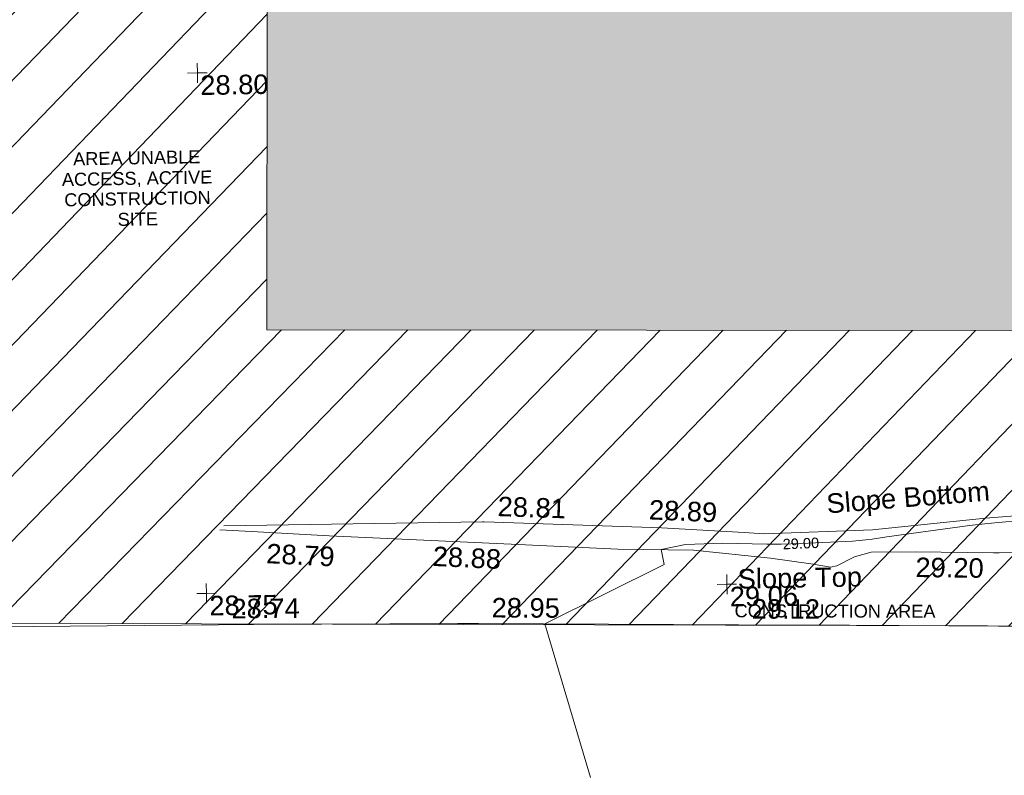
# Model space of a CAD drawing. Header units: millimetres. Extents: x -287732 to 520720, y -88450 to 287754.
# Tile 257 of 383: x 12275 to 31192, y 121378 to 135894. Entities that reach past the tile are written whole.
import ezdxf

# ---------------------------------------------------------------- set-up
doc = ezdxf.new("R2010")
doc.units = ezdxf.units.MM
for name, pattern in [('IMPORT-HIDDEN2 _3_', [4762.5, 3175, -1587.5]), ('IMPORT-UG_DRAINAGE_UNIDENTIFIED_QLB2 _2_', [2700, 1500, -300.0000000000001, 0, -250, 150, -300.0000000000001, 0, -200]), ('IMPORT-UG_ELEC_STREET LIGHTING_QLB2 _2_', [2700, 1500, -300.0000000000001, 0, -250, 150, -300.0000000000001, 0, -200])]:
    doc.linetypes.add(name, pattern=pattern)
for name, color, linetype, lineweight, true_color in [('00_UAV_FENCE', 7, 'Continuous', 9, 0x264c2f), ('00_UAV_LEVEL_SPOT', 7, 'Continuous', 9, 0x666666), ('00_UAV_SLOPE_BOTTOM', 30, 'Continuous', 9, 0xff7f00), ('00_UAV_SLOPE_TOP', 40, 'Continuous', 9, 0xffbf00), ('01_DTM_CONTOUR_MNR', 7, 'Continuous', 9, 0xa5a552), ('01_DTM_CONTOUR_MNR_LABELS', 7, 'Continuous', 9, 0xa5a552), ('12333-PUM-2D-U-0001-C01 - Rev2_REVIT IMPORT_dwg', 7, 'Continuous', 9, 0x767676), ('A_RHA_Line', 7, 'Continuous', 9, 0x00a600), ('PUM-CHAMBER EXTENTS', 6, 'IMPORT-HIDDEN2 _3_', 9, 0xff00ff), ('PUM-UNABLE TO SURVEY', 190, 'Continuous', 9, 0x7f00ff), ('PUM-UNIDENTIFIED-QLB2', 150, 'IMPORT-UG_DRAINAGE_UNIDENTIFIED_QLB2 _2_', 9, 0x007fff)]:
    doc.layers.add(name, color=color, linetype=linetype, lineweight=lineweight, true_color=true_color)
doc.layers.add('A_RHA_Detail', color=7, linetype='Continuous', lineweight=9)
doc.styles.add('Arial_1', font='arial.ttf', dxfattribs={"height": 250})
doc.styles.add('Swis721 Lt BT_1', font='swissl.ttf', dxfattribs={"height": 200})
doc.styles.add('Swis721 Lt BT_2', font='swissl.ttf', dxfattribs={"height": 375})

# ---------------------------------------------------------------- blocks, each defined once
blk = doc.blocks.new('12333-PUM-2D-U-0001-C01 - Rev2_REVIT IMPORT_dwg_UAV-2077255-Site Location Plan Proposed')
at = {"layer": '00_UAV_LEVEL_SPOT', "color": 254, "true_color": 0xcccccc, "flags": 128}
for points in [[(0, -500.0000000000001), (0, 0), (-500.0000000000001, 0)], [(500.0000000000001, 0), (0, 0), (0, 500.0000000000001)]]:
    blk.add_lwpolyline(points, dxfattribs=at)
blk = doc.blocks.new('12333-PUM-2D-U-0001-C01 - Rev2_REVIT IMPORT_dwg_MGS62954_T2_Galway_ITM_3d_Rev1-2077680-Site Location Plan Proposed')
at = {"layer": '00_UAV_FENCE', "color": 254, "true_color": 0xcccccc, "flags": 128}
blk.add_lwpolyline([(533915226.1446231, 725679431.2554977), (533920221.9986087, 725679392.4953657), (533920892.0885, 725679387.2965002), (533924817.0885, 725679335.2965001), (533925217.0994391, 725679326.632963), (533930212.7308877, 725679218.4363209), (533932343.0885, 725679172.2965002), (533935206.6221311, 725679102.9128728), (533936759.0885, 725679065.2965001)], dxfattribs=at)
at = {"layer": '00_UAV_SLOPE_BOTTOM', "color": 254, "true_color": 0xcccccc, "flags": 128}
for points in [[(533920358.0885001, 725681288.2965001), (533925327.0885, 725681281.2965001), (533925357.7589893, 725681279.7250284), (533928762.0885, 725681105.2965002), (533930348.1527898, 725680987.8848479), (533930734.854, 725680959.2585)], [(533930734.854, 725680959.2585), (533932816.8540001, 725680997.2585002), (533934987.8540001, 725681185.2585), (533935724.4635134, 725681230.8296767)]]:
    blk.add_lwpolyline(points, dxfattribs=at)
at = {"layer": '00_UAV_SLOPE_TOP', "color": 254, "true_color": 0xcccccc, "flags": 128}
for points in [[(533930845.8540002, 725680488.2585001), (533929373.0885, 725680668.2965001), (533927916.0885, 725680709.2965002), (533925872.1692636, 725680839.461301), (533922373.0885001, 725681062.2965002), (533920884.0263966, 725681170.1789787), (533920275.0885001, 725681214.2965002)], [(533936434.8540001, 725680503.2585), (533935241.8540001, 725680512.2585001), (533935134.4742579, 725680515.3815496), (533933625.8540002, 725680559.2585001), (533932784.8540002, 725680567.2585), (533932460.8540001, 725680482.2585), (533932118.8540002, 725680319.2585), (533931993.8540001, 725680296.2585001), (533931662.8540002, 725680355.2585001), (533930845.8540002, 725680488.2585001)]]:
    blk.add_lwpolyline(points, dxfattribs=at)
at = {"layer": '01_DTM_CONTOUR_MNR', "color": 254, "true_color": 0xcccccc, "flags": 128}
blk.add_lwpolyline([(533927314.5991566, 725676331.2239511), (533926490, 725679300), (533928804.957951, 725680401.6662344), (533928750, 725680690.0000002), (533929219.0419468, 725680778.8877763), (533929928.7488725, 725680789.1449802), (533930781.7554648, 725680757.2910966), (533931053.8416921, 725680751.0698761), (533931435.5721198, 725680760.0707127), (533932427.5210972, 725680783.4599158), (533932685.2022473, 725680805.2921349), (533932803.0437711, 725680817.7205387), (533933087.0086634, 725680854.958257), (533934680.061018, 725681046.4253246), (533935030.2001251, 725681080.6556598), (533935861.1973006, 725681139.7068527)], dxfattribs=at)
at = {"xscale": 0.375, "yscale": 0.375, "zscale": 0.375}
for p in [(533920000.0000001, 725690000.0000001), (533920000.0000001, 725680000), (533930000.0000001, 725680000)]:
    blk.add_blockref('12333-PUM-2D-U-0001-C01 - Rev2_REVIT IMPORT_dwg_UAV-2077255-Site Location Plan Proposed', p, dxfattribs=at)
at = {"layer": '00_UAV_FENCE', "color": 251, "true_color": 0x666666, "char_height": 375, "width": 1495.902363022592, "attachment_point": 1, "line_spacing_factor": 1.005061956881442, "style": 'Swis721 Lt BT_2'}
for s, insert, rotation in [('28.74', (533920476.7245023, 725679885.3108319), 359.45190415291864), ('28.95', (533925477.7641174, 725679816.3331672), 358.7592675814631), ('29.12', (533930473.3955657, 725679708.1365253), 358.75926758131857)]:
    blk.add_mtext(s, dxfattribs=dict(at, insert=insert, rotation=rotation))
at = {"layer": '00_UAV_LEVEL_SPOT', "char_height": 375, "width": 1495.902363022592, "attachment_point": 1, "line_spacing_factor": 1.005061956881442, "style": 'Swis721 Lt BT_2'}
for s, insert in [('28.80', (533920051.8765643, 725689949.1441547)), ('28.75', (533920051.8765643, 725679949.1441548)), ('29.06', (533930051.8765643, 725679949.1441548))]:
    blk.add_mtext(s, dxfattribs=dict(at, insert=insert))
at = {"layer": '00_UAV_SLOPE_BOTTOM', "color": 251, "true_color": 0x666666, "char_height": 375, "attachment_point": 1, "line_spacing_factor": 1.005061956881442, "style": 'Swis721 Lt BT_2'}
for s, insert, width, rotation in [('28.81', (533925632.7724453, 725681761.5133258), 1495.902363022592, 357.0668859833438), ('Slope Bottom', (533931928.5123704, 725681701.219851), 3685.143599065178, 3.533198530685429), ('28.89', (533928540.4762566, 725681647.5795925), 1495.902363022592, 356.54969717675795)]:
    blk.add_mtext(s, dxfattribs=dict(at, insert=insert, width=width, rotation=rotation))
at = {"layer": '00_UAV_SLOPE_TOP', "color": 251, "true_color": 0x666666, "char_height": 375, "width": 1495.902363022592, "attachment_point": 1, "line_spacing_factor": 1.005061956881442, "style": 'Swis721 Lt BT_2'}
for s, insert, rotation in [('28.79', (533921177.5251281, 725680934.7173886), 356.16946886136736), ('28.88', (533924373.1082453, 725680825.8121676), 356.35610063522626), ('29.20', (533933634.7417256, 725680450.0593331), 358.33407009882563)]:
    blk.add_mtext(s, dxfattribs=dict(at, insert=insert, rotation=rotation))
at = {"layer": '00_UAV_SLOPE_TOP', "color": 251, "true_color": 0x666666, "insert": (533930208.8555797, 725680287.4657633), "char_height": 375, "width": 2763.857699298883, "attachment_point": 1, "line_spacing_factor": 1.005061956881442, "style": 'Swis721 Lt BT_2'}
blk.add_mtext('Slope Top', dxfattribs=at)
at = {"layer": '01_DTM_CONTOUR_MNR_LABELS', "color": 251, "true_color": 0x666666, "insert": (533931433.1796955, 725680859.5357488), "char_height": 200, "width": 797.8007824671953, "attachment_point": 2, "rotation": 1.37786510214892, "line_spacing_factor": 1.005061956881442, "style": 'Swis721 Lt BT_1'}
blk.add_mtext('29.00', dxfattribs=at)
blk = doc.blocks.new('12333-PUM-2D-U-0001-C01 - Rev2_REVIT IMPORT_dwg-1620468-Site Location Plan Proposed')
at = {"layer": 'PUM-CHAMBER EXTENTS', "true_color": 0xfff4d4}
h = blk.add_hatch(dxfattribs=at)
h.set_pattern_fill('FP_14', style=0, pattern_type=2)
h.set_pattern_definition([(45, (-533641079.65, -725615854.3560001), (-618.7184335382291, 618.7184335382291), [])])
h.paths.add_polyline_path([(351699.7223387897, 60394.56140982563), (351708.9931529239, 60906.25732130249), (352393.2163071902, 60898.13015708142), (353041.6677554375, 66223.39089351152), (353206.9931679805, 73966.25732118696), (353982.8594361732, 73952.71452510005), (354317.3501528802, 76699.64382133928), (358888.3501528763, 76111.64382135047), (361222.350152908, 86809.64382132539), (361563.3501529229, 88895.64382133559), (363078.3501529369, 90435.64382137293), (363904.3501529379, 101867.6438212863), (365385.1266995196, 110525.3932341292), (365230.9820148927, 110551.7047199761), (365498.4008083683, 111226.8875165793), (365470.0968050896, 111952.5482150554), (365624.7061381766, 111926.1574136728), (366051.3501529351, 114420.6438213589), (364898.3501528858, 114331.6438213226), (360524.3501529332, 111561.643821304), (356416.7002318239, 111258.678218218), (357929.2858412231, 111182.0907012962), (360544.5530249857, 111349.5624075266), (360546.5568067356, 111049.5690885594), (355314.0187962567, 111014.6190039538), (355309.6134037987, 111177.0234435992), (355277.3501528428, 111174.6438213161), (352644.3501529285, 114141.6438213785), (338239.8330883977, 112460.2766464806), (329804.3501528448, 111555.6438213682), (319532.3501528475, 110592.6438213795), (310517.3501528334, 109863.6438213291), (302620.3501528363, 109581.6438213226), (295825.3501529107, 109566.6438213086), (279813.350152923, 106549.6438213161), (276140.8366145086, 103581.1872824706), (276061.814112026, 103425.8629484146), (271406.8224872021, 105468.1551963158), (271509.3894614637, 105701.9358727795), (267649.3501529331, 107463.6438213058), (260223.350152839, 100640.6438213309), (259796.3501529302, 72682.64382134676), (269496.3501528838, 64316.64382130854), (273776.3501529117, 63665.64382135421), (309011.3501528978, 62955.64382139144), (311037.3501528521, 62074.6438213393), (338250.4136490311, 60841.37633496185), (351699.5658924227, 60394.56660730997)])
h.paths.add_polyline_path([(268358.9909750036, 65556.86419187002), (264596.4920611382, 69167.41490751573), (264804.2082447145, 69383.87273540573), (266581.5988270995, 67470.36930634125), (268566.7072650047, 65773.32227584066), (268393.5501527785, 65592.87780161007)])
h.paths.add_polyline_path([(332379.8871528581, 67575.85382149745), (302320.8871528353, 68122.85382142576), (302332.4158496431, 68783.33241919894), (280169.8095181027, 69186.63780598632), (280330.3604934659, 78384.59702432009), (275960.0958838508, 78464.13017966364), (276108.0612945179, 86595.19465455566), (280450.151176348, 86519.40319374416), (280756.2778082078, 103341.6855813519), (302910.5740271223, 102938.5317815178), (302920.972094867, 103534.2366836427), (310787.9439886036, 103391.077438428), (310815.0515439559, 104880.7045066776), (318228.828162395, 104745.7919744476), (318301.0448391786, 108714.2766025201), (322633.8020448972, 108635.4310593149), (322539.6341878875, 103240.5581443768), (349750.1643799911, 102745.3933022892), (349310.9351529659, 74176.4228213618), (332506.0083566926, 74506.52523825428), (332420.0679097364, 69783.88557772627)])
h.paths.add_polyline_path([(262373.7501529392, 72788.24382127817), (262335.6501529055, 75226.64382126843), (265345.5501529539, 75226.64382127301), (265383.6501528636, 72864.44382129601), (265304.282726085, 72862.43451935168)])
h.paths.add_polyline_path([(261383.1501529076, 75912.44382133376), (261459.3501528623, 80789.24382130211), (267517.2501529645, 80713.04382131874), (267441.0501529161, 75836.24382126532), (261504.349508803, 75910.91930113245)])
h.paths.add_polyline_path([(302573.8228673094, 78329.5292630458), (302592.4407276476, 78963.90062831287), (306343.567266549, 78898.43991812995), (306598.9518629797, 91613.856582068), (302817.47857218, 91689.80612071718), (302824.7189976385, 92271.11380375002), (296640.3411529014, 92395.32482125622), (296360.3411528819, 78454.32482147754), (302538.3452618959, 78330.24181806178)])
h.paths.add_polyline_path([(261840.3501529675, 80865.44382132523), (261687.9501528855, 92981.24382128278), (264050.1501528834, 92981.2438213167), (264202.5501529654, 80865.44382135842), (262112.9041611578, 80865.44382132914)])
h.paths.add_polyline_path([(274664.4282881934, 104261.9875886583), (272430.0401462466, 105281.7542374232), (273799.1437452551, 104582.3695657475), (274486.1144024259, 104328.01044291)])
h.paths.add_polyline_path([(315481.3501528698, 115683.6438212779), (326437.1652111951, 116343.5766866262), (364189.3501528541, 120948.6438212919), (366744.3501529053, 124721.6438213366), (363517.3501528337, 126053.6438213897), (359872.3501529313, 126432.6438213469), (352849.3501528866, 126181.6438212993), (339104.3501528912, 124625.6438213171), (335451.3501528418, 124514.6438212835), (325145.3501528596, 123235.643821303), (319635.3501528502, 122976.6438213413), (314446.3501528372, 122493.6438213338), (313566.3501528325, 118980.6438212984), (313763.6326656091, 118640.9882366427)])
h.paths.add_polyline_path([(322305.0501529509, 119194.0438212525), (322152.6501528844, 121403.8438213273), (326724.6501528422, 121784.8438212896), (326877.0501529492, 119498.8438213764), (323355.1979920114, 119264.0536772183)])
h.paths.add_polyline_path([(328629.650152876, 120870.4438213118), (328477.2501528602, 122089.6438212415), (329810.7501529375, 122242.0438213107), (329963.150152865, 121022.843821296), (328841.381541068, 120894.6416942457)])
h.paths.add_polyline_path([(317352.0501529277, 121480.0438213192), (317352.0501529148, 121861.0438213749), (317618.7501529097, 121856.3885555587), (317618.7501529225, 121480.0438212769), (317362.3608134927, 121480.0438213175)])
h.paths.add_polyline_path([(331601.450152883, 122089.6438213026), (331144.2501529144, 122242.0438212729), (331258.5501528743, 122623.0438212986), (331715.7501528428, 122470.6438213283), (331644.5503212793, 122233.3110493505)])
at = {"layer": 'PUM-UNABLE TO SURVEY', "color": 7, "true_color": 0xfff4d4, "flags": 128}
blk.add_lwpolyline([(351699.7223387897, 60394.56140982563), (337339.3501528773, 60871.64382135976), (311037.3501528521, 62074.6438213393), (309011.3501528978, 62955.64382139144), (273776.3501529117, 63665.64382135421), (269496.3501528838, 64316.64382130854), (259796.3501529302, 72682.64382134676), (260223.350152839, 100640.6438213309), (267649.350152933, 107463.6438213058), (271509.3894614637, 105701.9358727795)], dxfattribs=at)
blk.add_blockref('12333-PUM-2D-U-0001-C01 - Rev2_REVIT IMPORT_dwg_MGS62954_T2_Galway_ITM_3d_Rev1-2077680-Site Location Plan Proposed', (-533641079.6498471, -725615854.3561786))
at = {"layer": 'PUM-UNABLE TO SURVEY', "color": 51, "true_color": 0xffff7f, "insert": (277726.7066630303, 72660.62330419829), "char_height": 250, "width": 3428.043514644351, "attachment_point": 2, "line_spacing_factor": 0.9417779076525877, "style": 'Arial_1'}
blk.add_mtext('AREA UNABLE\\PACCESS, ACTIVE\\PCONSTRUCTION\\PSITE', dxfattribs=at)
at = {"layer": 'PUM-UNIDENTIFIED-QLB2', "insert": (290991.4017308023, 63720.43613501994), "char_height": 250, "width": 4603.372719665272, "attachment_point": 2, "rotation": 358.8456222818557, "line_spacing_factor": 0.9417779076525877, "style": 'Arial_1'}
blk.add_mtext('CONSTRUCTION AREA', dxfattribs=at)

msp = doc.modelspace()

# ---------------------------------------------------------------- hatches: boundary and pattern name
at = {"layer": 'A_RHA_Detail', "true_color": 0xc0c0c0}
h = msp.add_hatch(color=9, dxfattribs=at)
h.paths.add_polyline_path([(-80880.60083809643, -68502.79057078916), (-80400.865924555, -68483.41509113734), (-80400.865924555, -62984.64684185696), (-24474.85765177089, -63009.32043784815), (-24456.14471271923, -50840.30023858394), (-36622.55041039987, -50831.65104353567), (-36622.55041039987, -44228.57792613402), (-50959.0526582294, -44218.38599194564), (-50959.0526582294, -42573.78171514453), (-54563.9325804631, -42571.21897729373), (-54565.69773352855, -45054.17447474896), (-92408.82109321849, -45027.27149621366), (-92411.78875845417, -49201.74309222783), (-100061.9988811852, -49201.74309222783), (-100052.2214449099, -64852.82557838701), (-86120.90825229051, -64852.82557838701), (-86092.1662649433, -62957.90041523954), (-84861.10047608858, -62957.90041523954), (-84854.79052929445, -68240.109737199), (-80870.60226892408, -68240.10973722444)])
h.paths.add_polyline_path([(-137238.9269902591, -68461.9384092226), (-132719.7426408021, -68433.0633692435), (-132847.0731201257, -62850.04282283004), (-130454.6837966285, -62916.63108078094), (-130498.2830220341, -61355.85393642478), (-117581.136331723, -61423.42893438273), (-117492.3908565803, -49183.91309190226), (-125136.5200282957, -49178.47881952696), (-125133.572703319, -45032.61887136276), (-163007.1824077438, -45005.6942194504), (-163007.1824076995, -44090.2963411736), (-163123.8521269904, -44090.21339942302), (-163122.6389897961, -42383.75184302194), (-166563.8543419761, -42383.75184298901), (-166565.034908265, -44044.39824208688), (-193158.4656786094, -44025.49275805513), (-193195.152889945, -62863.65652504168), (-137269.7106414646, -62916.63108078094), (-137254.3708868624, -65679.90523788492)])
h.paths.add_polyline_path([(120310.9497607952, -32334.28230164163), (120312.4652266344, -31610.73011961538), (133451.2244789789, -31638.24899384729), (133469.2230092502, -19717.98315780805), (121295.7536929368, -19692.48606430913), (121319.8434528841, -8190.941560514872), (112277.0825930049, -8172.001674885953), (112263.1770823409, -14811.1234547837), (78285.85310969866, -14739.95861438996), (78292.82277619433, -8167.077575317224), (75241.99098605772, -8160.673431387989), (69355.76844233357, -8152.931592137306), (69353.6659720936, -9156.74635762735), (68372.60878945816, -9154.691552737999), (68372.60878945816, -13705.52853215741), (69333.7233474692, -13707.54156770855), (69325.07112547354, -16249.53369228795), (66623.4489111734, -16249.53369228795), (66619.79243935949, -17995.29925530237), (65989.07757494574, -17995.2992552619), (65985.44262772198, -19730.78799483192), (57152.23993377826, -19712.28702421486), (57127.42535098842, -31559.89463417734), (70277.87165424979, -31587.43801817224), (70277.87165431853, -32271.7414715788), (78263.96947909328, -32285.12944888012), (78266.62661740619, -31019.79372153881), (112335.8856506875, -31091.15111860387), (112335.8856506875, -32317.57330553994), (119781.4233959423, -32333.17321913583)])
h.paths.add_polyline_path([(7503.717409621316, -1791.439263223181), (15482.43097392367, -674.0213231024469), (15484.0826588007, 148.1327206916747), (56188.28042539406, 205.5276654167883), (56155.84326007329, 14338.3166313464), (18016.62665935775, 14236.48149539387), (17967.9025208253, 34313.18372071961), (21727.10644863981, 34324.0692624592), (21708.90974962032, 40608.10218321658), (18009.66447159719, 40608.10218321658), (17995.54603706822, 45483.75063442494), (9770.084204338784, 45420.6329473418), (3966.213879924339, 45446.76585222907), (3984.771235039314, 14176.56786832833), (1023.062455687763, 14176.56786837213), (-276.5134647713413, 14190.52623461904), (-231.6790044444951, 5968.135265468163), (-226.4491536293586, 193.7444677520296), (553.0869992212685, 183.4716499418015), (7477.609307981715, 143.2867586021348), (7488.638446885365, -674.0213231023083)])
h.paths.add_polyline_path([(77755.59663317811, 53.47451145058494), (77729.51881611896, 1699.844979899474), (94464.47132486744, 1659.976083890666), (94606.37913471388, 17991.390236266), (88810.4190114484, 18015.03260816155), (88799.89418497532, 14436.74271609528), (69413.88950349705, 14457.8773889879), (69377.35724448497, 99.62816357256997), (75241.99098605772, 67.32134432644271)])
h.paths.add_polyline_path([(61252.12079701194, 46453.95617366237), (105774.7348988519, 46472.68783506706), (105768.2642198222, 61852.61234306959), (92285.13876309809, 61852.61234306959), (92308.59670399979, 65784.30757140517), (96107.4668000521, 65767.60445243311), (96059.68081117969, 75209.20847378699), (101084.8427276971, 75071.88872764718), (104988.0046543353, 74765.36560406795), (108403.6894220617, 74363.8408943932), (112009.2703903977, 73787.25420861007), (115645.3524815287, 73049.69667206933), (116890.8108051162, 72761.69136252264), (120208.9929833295, 71893.18353872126), (120865.241739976, 71703.68484519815), (124135.6329506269, 70669.67317906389), (127435.6253142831, 69480.50055823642), (127820.4368670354, 69394.93141813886), (128274.3081769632, 69331.69585753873), (128731.8791144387, 69306.66104516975), (129189.9401488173, 69320.00258290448), (129645.2782985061, 69371.62688826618), (130094.6997111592, 69461.17185603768), (130535.0520071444, 69588.00939074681), (130963.246434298, 69751.24981927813), (131376.2795165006, 69949.74812590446), (131771.2541232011, 70182.11198903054), (132162.5575600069, 70460.5404660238), (132496.0921583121, 70741.69081113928), (132820.871367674, 71064.98072578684), (133117.4593294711, 71414.31364272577), (133383.77568926, 71787.23923950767), (133616.5473239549, 72178.5372844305), (133817.1647262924, 72590.54524898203), (133982.6025969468, 73017.89547513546), (134111.7005086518, 73457.59040801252), (134203.5529320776, 73906.54590458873), (134257.5155883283, 74361.61286216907), (134272.5462649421, 74819.5993153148), (134250.5259875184, 75277.29281745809), (134189.6227572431, 75731.48297747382), (134090.9274700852, 76178.98397757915), (133955.1324028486, 76616.65691993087), (133783.1900598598, 77041.43184345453), (133576.3064937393, 77450.32925647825), (133335.932843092, 77840.48103920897), (133063.7551572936, 78209.15055532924), (132761.6825665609, 78553.75185442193), (132431.8338935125, 78871.8678050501), (132076.5227905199, 79161.26705197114), (131698.2415080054, 79419.91966861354), (131299.6434187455, 79646.01139197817), (131093.5942456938, 79746.34209763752), (132146.0467355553, 83110.22226145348), (122787.7632953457, 86282.54285518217), (121604.3555412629, 82800.3591886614), (117095.9864227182, 83870.84033785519), (116841.9598400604, 83526.35449572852), (116120.5435466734, 91221.93611972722), (110237.7341284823, 91274.27491021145), (110194.3680786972, 90435.39030214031), (104988.0046543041, 90486.49901390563), (104973.2761846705, 94309.82427956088), (103746.1314668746, 94309.8242795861), (103839.9937121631, 122852.1474271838), (96365.09202306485, 122931.9599470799), (96350.3400238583, 123952.4168585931), (104555.5505249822, 123902.1925226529), (104607.3234458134, 120248.5396156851), (125502.5015002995, 120134.1933400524), (125662.0200253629, 137657.3796882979), (114479.5865733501, 137699.2256881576), (114382.306264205, 129149.9458158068), (104644.159003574, 129187.9975073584), (104577.9931702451, 126217.3903144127), (101184.4926406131, 126159.1566967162), (101264.6166812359, 135959.2655565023), (89967.23178808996, 135988.8856164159), (89927.63362986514, 125823.6463181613), (93630.53562302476, 125840.7948842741), (93580.65688892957, 122931.9599470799), (88697.38835376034, 122904.7310126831), (88679.3898954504, 95739.09143775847), (86378.25848996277, 95739.09143775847), (86378.18187189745, 96178.1008337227), (83279.50743284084, 96200.92083327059), (83273.62493422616, 95735.74732133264), (70169.67509619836, 95733.22421950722), (70166.26842742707, 96272.07409347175), (66674.99731294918, 96257.14073655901), (66654.74538556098, 95755.71092136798), (65784.77231079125, 95755.71092136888), (65887.65094984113, 117470.630565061), (53473.3427162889, 117487.9046429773), (53434.44066309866, 98570.46349063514), (40649.41626916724, 98570.46349063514), (40610.16711559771, 94406.01479078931), (38853.82372868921, 94410.36303440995), (38848.65589191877, 89463.65332729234), (40612.46601912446, 89518.45976927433), (40665.38257362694, 86257.73741128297), (38372.19584460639, 86305.72309285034), (38369.79374539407, 76901.0507917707), (50937.9512507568, 76944.40198294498), (50922.88567286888, 74598.78180889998), (56484.9061132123, 74588.85093771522), (56484.9061132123, 75194.85181995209), (92465.4037153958, 75233.0258166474), (92645.92783662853, 71766.64845094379), (89810.55521366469, 69362.83965827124), (85313.16173974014, 69360.94750420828), (85313.16173974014, 66907.4050808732), (75210.14498263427, 66903.15451589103), (75210.14498263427, 63815.70944550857), (70819.40014309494, 63815.70999200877), (70819.21601505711, 64253.35708059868), (69456.83415683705, 64253.35708059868), (69455.7195737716, 66901.99623166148), (61303.32856759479, 66898.5668068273), (61304.56054988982, 63970.32021231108), (70500.41048208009, 63970.32021219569), (70500.4088543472, 61852.59006207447), (61245.6438848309, 61848.69637488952), (61252.03558504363, 46656.49344428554)])
h.paths.add_polyline_path([(-17153.16561239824, 48569.32684293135), (-17153.16561224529, 60770.38083685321), (-29362.88357759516, 60774.70428694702), (-29362.88357759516, 67399.20394580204), (-43507.24466814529, 67405.01911303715), (-43488.5313307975, 69093.07334175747), (-45766.41866231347, 69109.32868388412), (-45794.3462003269, 67405.01911303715), (-47272.11273194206, 67404.2124544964), (-47272.44887633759, 66454.91798908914), (-86004.56386332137, 66468.63299519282), (-86006.66970787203, 60521.58362721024), (-92662.87722510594, 60521.58362721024), (-92665.2138765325, 50184.35611932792), (-79752.0168396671, 50179.78309939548), (-79752.016597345, 48591.4932381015), (-17157.7163123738, 48569.32845417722)])
h.paths.add_polyline_path([(-201056.4185878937, 48628.75479108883), (-138377.9751621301, 48634.64535779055), (-138377.9751621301, 50133.28201003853), (-125467.710581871, 50134.49626164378), (-125468.6909603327, 60566.1903686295), (-132186.8595614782, 60565.86652591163), (-132187.4203588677, 66533.0197876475), (-170643.3098734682, 66805.61809689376), (-170643.3098732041, 67738.78475848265), (-200340.0100486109, 67488.93693764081), (-200348.7171487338, 60827.78025104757), (-201057.5650552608, 60827.71357558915), (-201056.6510294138, 51102.04313372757)])
h.paths.add_polyline_path([(-240051.5126725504, 54769.19491160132), (-239444.490259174, 54811.10754483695), (-239186.5396223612, 54841.92927608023), (-238764.8191577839, 54940.98166103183), (-238382.4735933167, 55122.46891388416), (-237990.3402229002, 55354.87497234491), (-237269.2031023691, 55936.21515020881), (-237032.4836384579, 56225.56611516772), (-236793.0039602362, 56569.31473944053), (-236554.5880578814, 57004.26389721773), (-236432.7219585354, 57267.46508908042), (-236300.081527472, 57753.26238983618), (-236250.7285154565, 58017.17885684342), (-236235.6490609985, 58516.21786804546), (-236233.2538429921, 58987.85640053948), (-236213.7029795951, 59823.48083769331), (-236363.8287855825, 59820.86038205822), (-236634.0279869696, 60698.06075827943), (-236391.9547756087, 61432.19726339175), (-236225.4740089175, 61435.10319600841), (-236201.6036569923, 62637.68779596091), (-232563.5271750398, 62639.28734435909), (-232563.5271750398, 63049.03842404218), (-232732.1945866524, 63049.15302218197), (-232860.1521277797, 63457.95890274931), (-232731.606808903, 63914.24862697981), (-232560.8209656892, 63914.24862697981), (-232515.1276847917, 70598.00033009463), (-240628.6947849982, 70598.85496273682), (-240629.7923196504, 72350.98321577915), (-246412.6011212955, 72347.36085933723), (-246412.6011212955, 70616.45923936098), (-254449.5805725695, 70618.60952619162), (-254454.637144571, 70754.06491720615), (-254469.7140363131, 73191.66276250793), (-263883.2532625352, 73267.83063688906), (-263902.4181505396, 68260.74348553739), (-263714.8217520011, 68259.82096572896), (-263552.9672900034, 67819.65434396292), (-263719.0883117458, 67392.2068408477), (-263913.6298699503, 67392.20684284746), (-263956.7001913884, 58633.76423459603), (-260181.1963171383, 58611.22607638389), (-260192.3146983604, 56354.25111579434), (-257184.684388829, 56339.46086021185), (-257213.4419957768, 57092.93866021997), (-257338.5163846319, 57093.27331223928), (-257471.0109294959, 57531.74572308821), (-257338.5163845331, 58062.22513696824), (-257203.4956297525, 58064.06881289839), (-257173.5751889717, 58598.54056692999), (-256478.2273617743, 58575.27357994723), (-256478.2273617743, 58788.51859473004), (-256013.0091299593, 58911.92701534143), (-255397.0786664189, 58780.99767617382), (-255397.0786664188, 58595.982422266), (-243809.885361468, 58585.92793201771), (-243805.3570672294, 58352.04527760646), (-243740.939469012, 57884.52572680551), (-243619.0830608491, 57421.84877545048), (-243424.3877545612, 56943.65915412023), (-243247.1437899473, 56608.24157713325), (-243003.0710579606, 56249.99021479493), (-242732.2093200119, 55932.75703082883), (-242371.7230178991, 55603.12658811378), (-242141.255125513, 55424.88676767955), (-241804.9643037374, 55216.88439822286), (-241529.4640827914, 55077.02869055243), (-241100.6275144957, 54917.18295003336), (-240836.2134980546, 54840.82833176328), (-240453.4486195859, 54788.60784130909), (-240218.9578693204, 54777.28227442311)])
h.paths.add_polyline_path([(40276.69022552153, 59895.36417752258), (40328.62676029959, 69196.9439153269), (36588.99968785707, 69217.8245910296), (36619.46637569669, 74674.25962428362), (32264.36460078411, 74687.02318924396), (32233.48293867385, 69156.26826306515), (11916.69390495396, 69269.70959686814), (11966.66200111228, 78218.75165974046), (29087.509017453, 78123.15526808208), (29143.44567205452, 88141.1370047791), (15719.348796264, 88216.09212953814), (15732.60379610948, 90589.9978889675), (4594.294101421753, 90652.19003489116), (4525.129359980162, 78265.12250449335), (10096.76365553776, 78234.01258731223), (10077.43887221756, 74773.03821910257), (4547.641142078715, 74803.91453678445), (4465.579974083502, 60107.1600234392), (19125.89094760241, 60025.30234268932), (19139.86249374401, 62527.53804644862), (31738.59196305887, 62457.19146404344), (31724.55430858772, 59943.11609815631), (38369.79364225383, 59906.01157293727)])
h.paths.add_polyline_path([(-246083.0241259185, 72334.29150213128), (-246083.0594797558, 72334.30275087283), (-246208.2905500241, 72334.29150213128)])
h.paths.add_polyline_path([(-114575.3004830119, 112178.0758695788), (-114575.3246435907, 112178.0758695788), (-114707.2752166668, 115801.5811617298)])
h.paths.add_polyline_path([(-154699.9178765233, 101760.4080976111), (-114382.050333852, 101776.0542914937), (-114382.050333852, 106926.9360164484), (-113755.641395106, 106927.1792101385), (-113757.5507412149, 111847.2721531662), (-114431.6837526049, 111847.2721531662), (-114431.8097758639, 112178.0758695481), (-114575.3004830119, 112178.0758695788), (-114578.9984943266, 121707.2390833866), (-123056.9849702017, 121707.2390833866), (-123068.8201032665, 156452.7036899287), (-119381.2340625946, 156454.1348067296), (-119381.2340625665, 160165.8597952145), (-115501.031452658, 160167.3662801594), (-115503.3750945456, 166206.5793118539), (-132411.7987151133, 166599.6604729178), (-132411.8243278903, 166665.6603411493), (-135275.0124468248, 166664.5490317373), (-135275.0124468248, 166628.1883101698), (-135911.3205076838, 166628.1944502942), (-135911.3479256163, 166352.1604668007), (-152521.1633846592, 166345.7146753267), (-152518.3680955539, 159142.6836790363), (-150699.3133726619, 159117.9265656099), (-150758.5477087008, 122560.691203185), (-151059.2005266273, 122560.691203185), (-151061.0981347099, 121302.4374932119), (-154138.3148337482, 121372.6012653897), (-154138.3148337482, 121865.1834517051), (-154704.3888425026, 121867.2611370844), (-154688.5451973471, 119352.3937021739), (-154745.5933227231, 119352.3715636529), (-154745.5763474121, 118722.1532660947), (-160794.1544526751, 118748.7442832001), (-160794.1544526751, 119410.5425977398), (-163852.1622693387, 119422.408321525), (-163855.0715294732, 118762.2003111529), (-167568.6765459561, 118778.5256058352), (-166634.6619849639, 124395.1277019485), (-166930.050559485, 124500.0918161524), (-167568.6765459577, 124707.6250903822), (-168028.2173235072, 124841.3808647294), (-168630.5006276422, 124991.3056740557), (-169238.2056069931, 125117.4693074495), (-169850.3952285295, 125219.6772876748), (-170466.1255403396, 125297.7720169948), (-171089.11025998, 125351.8553033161), (-171704.4065937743, 125381.1774255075), (-172325.0479971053, 125386.3595015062), (-172782.2248668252, 125374.5832362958), (-173401.7764235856, 125337.4554476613), (-174109.844898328, 125263.4341236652), (-174634.1213722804, 125190.4100126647), (-175245.0145766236, 125080.719099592), (-176047.1958093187, 124895.7675260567), (-176665.4852587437, 124724.7228134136), (-177045.3001228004, 124609.1129151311), (-177631.5127792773, 124405.2077276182), (-176665.4852586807, 118818.5158794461), (-177558.9402083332, 118822.4435768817), (-177662.2853368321, 125263.4341236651), (-176365.3912351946, 126542.9270807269), (-159462.2970490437, 126319.910391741), (-157057.7396790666, 128609.0850976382), (-157060.6673204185, 136153.1661957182), (-158638.8016610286, 137740.2441626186), (-159352.3735831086, 137740.2441626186), (-161634.4140634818, 140201.1078539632), (-168727.9404945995, 140256.8191146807), (-171035.0401161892, 137942.8847305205), (-174184.1459014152, 137942.8847305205), (-176460.1167434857, 140292.2858551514), (-177341.6856934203, 140292.2858551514), (-177341.7113613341, 140358.4281613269), (-183428.5803825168, 140356.0660244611), (-185921.6385985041, 137917.4639994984), (-185921.6385985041, 131757.3091155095), (-186906.8767412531, 131756.9267733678), (-187725.3914540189, 130809.9989183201), (-187724.058890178, 127376.1828148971), (-186481.0281350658, 126304.5577463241), (-186479.4846754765, 122327.2959175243), (-185176.2828158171, 121059.4673825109), (-180304.1129154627, 121059.4673824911), (-180304.1136492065, 118802.0484409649), (-193555.3706955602, 118802.0484409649), (-193555.368699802, 133117.8341649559), (-192593.6442938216, 133118.2073819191), (-192593.6442938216, 134200.8158367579), (-192224.6284783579, 134200.9592041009), (-192225.5653014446, 136615.0101267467), (-192595.0012460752, 136615.0101267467), (-192595.4357332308, 137734.4745165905), (-193589.2709668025, 137734.4746851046), (-193589.2685988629, 147474.570583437), (-193163.2062206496, 147492.8644732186), (-192765.7252967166, 147531.087133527), (-192359.9383250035, 147589.5931622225), (-192199.8207947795, 147616.5827294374), (-191882.7548926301, 147682.9245600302), (-191568.5380070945, 147761.6632019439), (-191257.654638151, 147852.677242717), (-190828.6072909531, 148002.2045655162), (-190647.7999969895, 148070.9514233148), (-190349.7690789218, 148197.8750094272), (-190056.9509284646, 148336.4013817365), (-189769.797051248, 148486.3169427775), (-189405.3590254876, 148698.0567944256), (-189132.906026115, 148873.2749095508), (-188867.542109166, 149059.0543929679), (-188609.6764469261, 149255.1087866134), (-188354.9814055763, 149465.3525772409), (-188079.6339208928, 149713.879248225), (-187884.9836199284, 149901.8220103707), (-187545.928247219, 150265.8040604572), (-187446.29984479, 150378.3960832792), (-187241.3270201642, 150629.2310214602), (-187046.3599558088, 150887.9197697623), (-186861.6992771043, 151154.0634500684), (-186546.1373636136, 151669.829875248), (-186524.4196769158, 151707.0632450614), (-163675.2898318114, 151669.829875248), (-163687.5843045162, 148134.07679455), (-157303.6541541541, 148136.492106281), (-157303.6541541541, 155759.91501608), (-157557.4317586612, 155765.0384228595), (-157555.9168973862, 166678.0466575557), (-187009.2021991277, 166699.7464767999), (-187013.0952111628, 162054.4009359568), (-188707.17754695, 162044.5925187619), (-188705.9961892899, 155021.5333641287), (-188737.9999316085, 154650.5326604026), (-188799.0133969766, 154283.1866125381), (-188857.2045401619, 154035.4341107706), (-188966.1106131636, 153679.3368924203), (-189102.6200311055, 153332.8820747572), (-189265.8911675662, 152998.2056672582), (-189454.9174011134, 152677.371060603), (-189645.2484685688, 152421.3220123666), (-189916.9563410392, 152104.2450531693), (-190212.7041973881, 151809.4634871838), (-190530.6686598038, 151538.7947471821), (-190868.8893671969, 151293.9075915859), (-191225.281078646, 151076.3118324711), (-191597.6465194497, 150887.3490191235), (-192092.8415776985, 150682.5621956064), (-192519.2468154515, 150561.8451365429), (-192903.8930791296, 150482.240889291), (-193187.215491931, 150440.8868273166), (-193594.1866364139, 150407.1257787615), (-193594.5952989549, 151459.9895227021), (-205369.2399268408, 151455.4201247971), (-205354.4523517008, 113350.0822379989), (-207187.1580384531, 113349.3710182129), (-207184.3024929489, 105991.0636522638), (-205312.8748221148, 105991.1901500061), (-205311.2362476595, 101769.6553082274), (-175488.6451201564, 101781.2285901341), (-175488.6451201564, 110889.6985621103), (-154703.4627663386, 110897.5679794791), (-154700.2792295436, 102691.5597281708)])
h.paths.add_polyline_path([(193735.9435693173, 113047.8274774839), (208865.0938716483, 114991.0266430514), (208976.1154123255, 114126.6471160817), (216447.8967332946, 115086.3281915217), (216038.7305308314, 118271.9702413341), (232648.5073383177, 120405.3421626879), (233425.993615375, 114352.0734369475), (240632.2017567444, 115277.6440988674), (239854.8412683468, 121329.9334727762), (256406.8682407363, 123455.8879629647), (257091.7572256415, 118089.1198988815), (264572.2871227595, 119040.8180953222), (261877.8350555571, 138524.7609215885), (259178.7147038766, 138221.6086035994), (259197.3483655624, 137439.0084132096), (254686.1480587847, 136897.0007612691), (255412.6810205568, 131314.8303176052), (240852.7447969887, 129522.4514056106), (239771.0426543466, 137918.8519126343), (240649.5822431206, 138010.1984551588), (240062.3063116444, 142776.6750342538), (239165.7694642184, 142685.0143484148), (237630.9646614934, 151018.3171732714), (266172.8791088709, 154560.7889781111), (271297.1876944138, 142612.4006970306), (276531.7397502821, 144861.098714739), (274941.5029779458, 148527.9037281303), (302074.5307653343, 160134.9084326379), (300215.9323773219, 164320.1841173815), (301528.1613272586, 164907.0997989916), (300405.1237791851, 167477.8916353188), (299016.6944531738, 166945.7181824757), (295626.7488506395, 174518.754428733), (294333.0289184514, 177537.1551681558), (287288.8475947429, 174518.754428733), (289427.6893504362, 169661.0163463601), (272956.7816584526, 162557.1203578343), (271943.2187787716, 164897.4305293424), (267016.3118217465, 162764.0369715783), (268502.3094164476, 159357.0430143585), (265200.4029574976, 157946.4096681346), (226856.416695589, 153146.7821792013), (227510.3041274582, 148852.0205334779), (228280.9873165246, 141179.0007483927), (227302.3544112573, 141050.281300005), (227895.3788235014, 136433.1758633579), (228748.5501749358, 136523.8855003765), (229602.3077302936, 128023.7667641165), (217691.2359889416, 126493.8999679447), (217642.3600127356, 126874.433267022), (215138.5007311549, 126552.8357430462), (215194.9980427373, 126112.965074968), (215015.6132226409, 126089.924757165), (214840.9672575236, 127449.66446064), (192258.7012018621, 124549.1816390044), (193486.3576426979, 114991.0266430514)])
h.paths.add_polyline_path([(-78076.24187439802, 117605.5188722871), (-78076.23951902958, 117610.0871211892), (-78070.318122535, 129485.7330792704), (-74723.15926543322, 129478.385255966), (-74723.15926543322, 125435.7860624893), (-48015.64546086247, 125380.0246061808), (-47996.55031653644, 135872.5822179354), (-61198.15919578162, 135901.5630078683), (-74714.72264144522, 135923.5088764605), (-74723.6287602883, 131865.2975510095), (-78070.318122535, 131872.642169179), (-78062.97909487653, 149549.7689430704), (-58292.26570492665, 149541.5607197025), (-58292.26570491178, 148946.2407608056), (-37707.70924046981, 148937.6946533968), (-37703.30827430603, 159740.0672041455), (-44148.26955755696, 159742.7429641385), (-44148.26955755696, 162961.3319174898), (-49829.95437583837, 162961.3319174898), (-49830.92144130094, 160632.0129326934), (-78494.09026625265, 160643.9130440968), (-78494.09026625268, 161615.1537738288), (-78739.225852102, 161615.2555472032), (-78691.7919454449, 168187.9195488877), (-90844.57645036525, 168126.8149079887), (-90962.52567694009, 152686.7636277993), (-89064.97866809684, 152685.9758215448), (-89079.54115380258, 117610.0871211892), (-78374.80218507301, 117605.6428258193)])
h.paths.add_polyline_path([(69254.82576126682, 129235.9722870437), (69259.97086178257, 136167.789247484), (86068.0992678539, 136131.0235193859), (86008.66431381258, 164703.3084147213), (58789.63167882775, 164723.511581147), (58789.63167882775, 170119.2062865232), (54460.1632489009, 170122.4198087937), (54457.21717773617, 166153.279245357), (47042.2151650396, 166158.7829869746), (47041.10931533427, 164668.9097040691), (39173.27935198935, 164674.7495545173), (39172.83712618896, 164078.9539098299), (17014.87910992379, 164095.4005254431), (17002.38841206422, 147267.1142245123), (12659.63471563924, 147267.1142245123), (12653.60087534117, 139137.9291796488), (17031.41608901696, 139134.6797717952), (17024.5879174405, 129935.3194463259), (39191.34773726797, 129918.8662983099), (39191.34773726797, 129258.2867272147), (69014.0340609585, 129236.1510132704)])
h.paths.add_polyline_path([(39265.62356917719, 139467.8223435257), (33050.91021530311, 139484.1586867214), (33087.56357182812, 153427.9220784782), (39277.60130889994, 153411.6505991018), (39277.60130890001, 152830.3127277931), (43058.29603858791, 152820.3745823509), (43024.83899408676, 140092.5601633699), (39267.2657899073, 140092.5601633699)])
h.paths.add_polyline_path([(1979.548949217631, 189123.2414339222), (18699.10403225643, 189180.0465563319), (18678.46874730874, 195253.6675675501), (24349.02704561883, 195272.9334348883), (24334.96888372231, 199550.7690688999), (28829.78348974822, 199566.0403168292), (28798.3577216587, 208815.6446464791), (24334.949615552, 208806.151404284), (24333.90624841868, 209113.2475694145), (16811.59093053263, 209087.6903002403), (16806.58456499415, 208843.5909093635), (6772.293057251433, 208809.4991440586), (6797.166076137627, 201488.5780549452), (-8471.058649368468, 201436.7038490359), (-8471.058649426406, 200429.0172028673), (-11856.09020770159, 200417.5164702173), (-11823.72827009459, 190892.3684138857), (-7614.729360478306, 190906.6685966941), (-7614.729360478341, 190170.8290169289), (-4608.619189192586, 190169.2993656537), (-4608.238782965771, 190916.8832264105), (1973.379031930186, 190939.2444180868), (1977.122761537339, 189837.3456693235)])
h.paths.add_polyline_path([(-20506.22133143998, 190640.0286460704), (-20122.28942212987, 206347.1214480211), (-41550.34215551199, 207015.2557957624), (-41462.26177903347, 210449.6195896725), (-31391.41053372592, 210152.0276719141), (-31078.64493155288, 223862.5743669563), (-44305.08575743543, 224230.7972280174), (-44490.79956591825, 211865.5542346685), (-47510.12209648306, 211942.9901385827), (-47722.57925071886, 203659.0205614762), (-47076.06680548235, 203635.3001465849), (-47175.4684425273, 199531.9403872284), (-46801.21126120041, 199520.4703269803), (-46873.68175963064, 195478.5899481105), (-44600.40472248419, 195425.2559779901), (-44685.88459507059, 192243.2795180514), (-38073.99929115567, 192135.6564362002), (-38104.39995468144, 191126.972250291), (-21537.79264466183, 190668.5723412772)])
h.paths.add_polyline_path([(16801.02360973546, 195961.500137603), (9656.615133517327, 196015.1086063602), (9643.838150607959, 199513.9922857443), (11631.77992468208, 199485.8321209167), (11631.7920940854, 203322.2460456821), (16806.58456511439, 203391.4855728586), (16801.0407710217, 195984.4293109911)])
h.paths.add_polyline_path([(122084.9264926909, 200536.2570557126), (122088.1805162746, 206386.1947929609), (125211.1061638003, 206386.1947929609), (125211.1162733, 206645.8932837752), (126202.7098976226, 206645.8932838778), (126203.0204769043, 207041.0477229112), (130401.4034741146, 206979.0758390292), (130444.2691124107, 209883.280297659), (126202.8383603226, 209945.8832030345), (126203.0204769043, 214624.1281189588), (127364.791950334, 214624.1281190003), (127365.2106673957, 225380.2058567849), (126159.8599207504, 225380.2527798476), (126207.4133336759, 241475.3410923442), (119482.5411291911, 241495.8747898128), (119479.2041949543, 246182.0096278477), (109943.9121324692, 246175.2196735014), (109953.2702601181, 233033.381429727), (115000.5285021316, 233033.3814296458), (114999.579292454, 208653.4991933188), (112026.3032630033, 208653.4991933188), (112024.3519988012, 200538.6761891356), (122024.6079402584, 200536.2715596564)])
h.paths.add_polyline_path([(30087.05071580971, 200986.75440713), (38030.67179071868, 201028.6865660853), (38030.67179071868, 202922.9731660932), (38109.89531492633, 202923.3913649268), (38067.25569096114, 208827.6066631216), (38013.35839378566, 208827.6672237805), (38012.38630971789, 209012.5383931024), (30044.90685988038, 208970.480297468), (30076.83023715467, 202922.9203834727)])
h.paths.add_polyline_path([(195986.2599417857, 205661.5722736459), (202896.8751332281, 206052.0074670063), (202676.8862551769, 209945.7611691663), (195766.2710618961, 209555.3259759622)])
h.paths.add_polyline_path([(-91652.40581580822, 206392.6172135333), (-79454.24421187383, 206432.5105635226), (-79629.29258199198, 238245.6998510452), (-68904.21147484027, 238215.095164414), (-68918.55832832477, 246312.9061543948), (-68918.56040493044, 246314.0782553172), (-68756.515268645, 246312.9061543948), (-68755.20581930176, 246638.9786699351), (-79620.07671794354, 246651.3624133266), (-79606.5628449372, 247343.5411849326), (-82154.50636787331, 247318.0695596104), (-82154.50636787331, 247488.1275895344), (-91640.64698348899, 247472.5371040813), (-91638.72040628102, 246846.4753752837), (-131470.3702759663, 246641.42150215), (-131470.3702759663, 250159.5419305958), (-142857.1087886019, 250176.7939677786), (-142864.0554935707, 246220.0701029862), (-165118.8027587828, 246272.3986783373), (-165040.0492656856, 253907.936045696), (-178677.4727934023, 253929.5079730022), (-178699.5521575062, 238176.7234097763), (-138599.3373496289, 238209.4781454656), (-138548.4479938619, 206627.5237025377), (-126646.6702863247, 206572.2299428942), (-126666.6805510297, 234825.8818836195), (-124962.7180531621, 234825.9534805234), (-124969.0241559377, 234688.4891474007), (-91595.61129713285, 234664.3133306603), (-91650.87307429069, 207155.5994723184)])
h.paths.add_polyline_path([(142123.7078574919, 209113.5383730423), (152768.4446292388, 209127.3137314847), (152745.2992288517, 227012.63380935), (142100.5623961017, 226998.8584508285), (142121.8067345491, 210582.5602643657)])
h.paths.add_polyline_path([(168998.8561129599, 209274.9592350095), (169026.8416078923, 226860.3446540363), (161686.6780314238, 226876.6646907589), (161647.6783165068, 209291.3037608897), (168846.6177107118, 209275.2977201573)])
h.paths.add_polyline_path([(49761.46820719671, 218476.5678095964), (49794.00484360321, 223316.1680811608), (41274.07755982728, 223363.4010619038), (41273.58999769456, 223290.8795634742), (32187.30576796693, 223351.9666549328), (32202.10532419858, 225553.2987454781), (20081.83724695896, 225634.7833114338), (20035.26675877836, 218707.7438801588), (31566.33951793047, 218630.2204881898), (31566.12891731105, 218598.8950898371), (49750.1971391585, 218476.6435849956)])
h.paths.add_polyline_path([(162361.9830851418, 234154.05208666), (162366.6425722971, 241589.9129272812), (135261.102696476, 241630.986197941), (135249.088870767, 234197.8735112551), (160249.0277027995, 234157.4671671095)])
h.paths.add_polyline_path([(176458.8604389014, 246709.5724700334), (176516.2484477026, 252173.1529804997), (168884.2833866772, 252253.3171281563), (168934.86529241, 257068.9279575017), (164355.0504715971, 257117.0331241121), (164296.1746742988, 251511.808811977), (164416.8965511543, 251510.5407811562), (164367.8024342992, 246836.573754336), (171460.1142273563, 246762.0779818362)])

# ---------------------------------------------------------------- linework, layer by layer
at = {"layer": 'A_RHA_Line', "color": 7}
for p, q in [((17031.41608901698, 139134.6797717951), (17024.58791744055, 129935.3194463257)), ((17024.58791744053, 129935.3194463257), (39191.34773726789, 129918.8662983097))]:
    msp.add_line(p, q, dxfattribs=at)

# ---------------------------------------------------------------- block references
at = {"layer": '12333-PUM-2D-U-0001-C01 - Rev2_REVIT IMPORT_dwg', "color": 254, "linetype": 'IMPORT-UG_ELEC_STREET LIGHTING_QLB2 _2_', "true_color": 0xffd4d4, "rotation": 0.9999999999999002}
msp.add_blockref('12333-PUM-2D-U-0001-C01 - Rev2_REVIT IMPORT_dwg-1620468-Site Location Plan Proposed', (-261895.0770586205, 55869.5817132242), dxfattribs=at)

doc.saveas('drawing.dxf')
